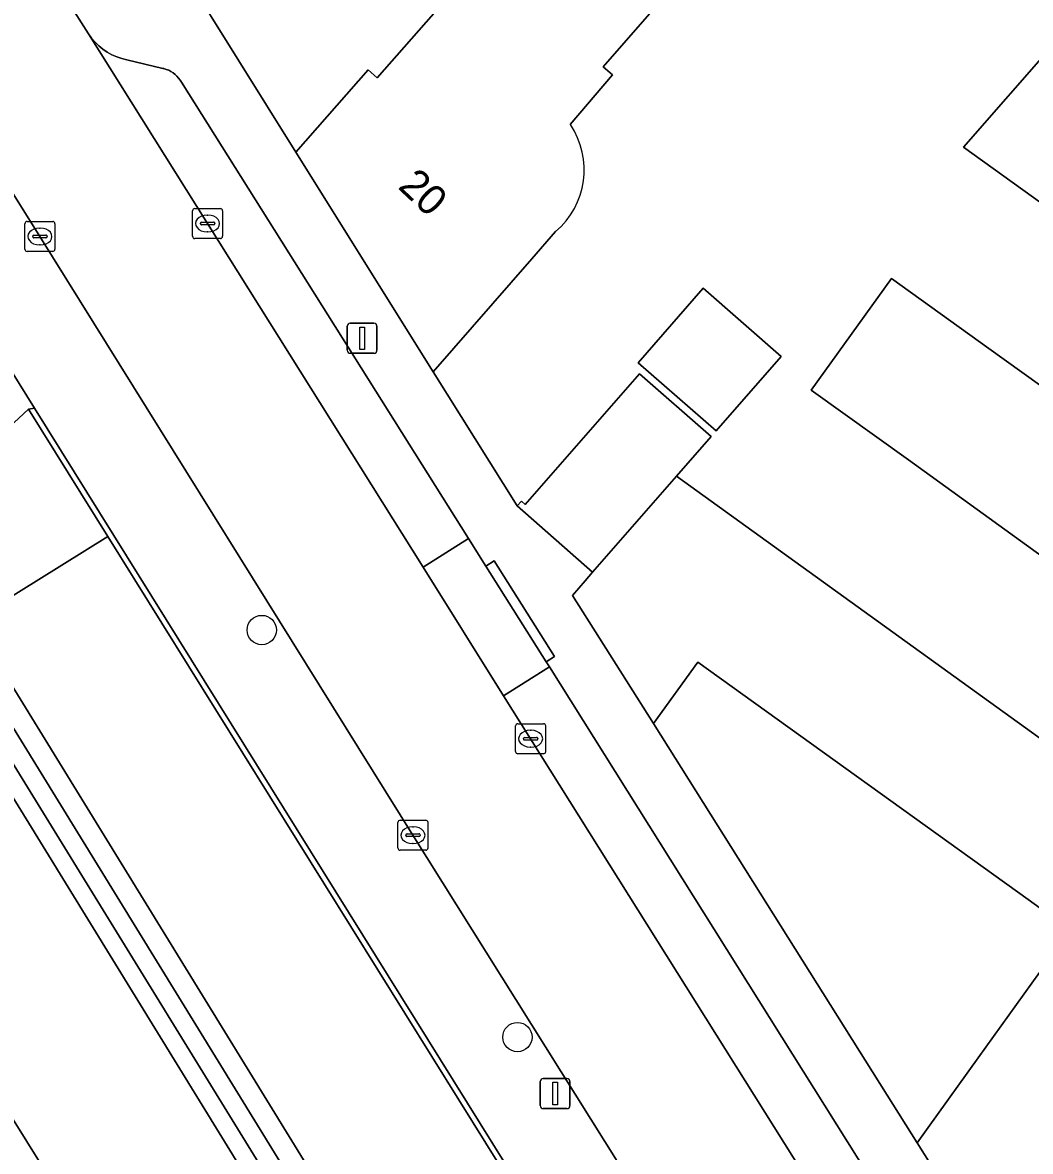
# Model space of a CAD drawing. Extents: x 158835 to 160077, y 386387 to 387778.
# Drawn here: x 159190.19 to 159223.78, y 386814.08 to 386851.69 of the extents above; entities that cross this region are included whole.
import ezdxf

# ---------------------------------------------------------------- set-up
doc = ezdxf.new("R2010")
doc.units = 0
for name, color, linetype in [('IMGEO_Berm_groen', 7, 'Continuous'), ('IMGEO_Boom', 7, 'Continuous'), ('IMGEO_Erf', 7, 'Continuous'), ('IMGEO_Groenvoorziening', 7, 'Continuous'), ('IMGEO_Hek', 7, 'Continuous'), ('IMGEO_Kolk', 7, 'Continuous'), ('IMGEO_Lichtmast', 7, 'Continuous'), ('IMGEO_Muur', 7, 'Continuous'), ('IMGEO_Pand', 7, 'Continuous'), ('IMGEO_Pand_nummerreeks', 7, 'Continuous'), ('IMGEO_Parkeervlak_open', 7, 'Continuous'), ('IMGEO_Rijbaan_lokaal_open', 7, 'Continuous'), ('IMGEO_Voetpad_open', 7, 'Continuous')]:
    doc.layers.add(name, color=color, linetype=linetype)

msp = doc.modelspace()

# ---------------------------------------------------------------- linework, layer by layer
at = {"layer": 'IMGEO_Berm_groen'}
msp.add_lwpolyline([(159223.994, 386777.09), (159221.856, 386775.703), (159220.103, 386774.566), (159215.005, 386774.81), (159181.964, 386827.844)], dxfattribs=at)
at = {"layer": 'IMGEO_Boom'}
for centre in [(159198.164, 386831.453), (159206.683, 386817.892)]:
    msp.add_circle(centre, 0.489, dxfattribs=at)
at = {"layer": 'IMGEO_Erf'}
for points in [[(159185.183, 386833.94), (159185.753, 386834.514), (159190.389, 386838.814), (159190.588, 386838.84), (159187.007, 386844.595), (159153.24, 386898.677)], [(159236.232, 386874.479), (159233.929, 386871.842), (159232.951, 386872.699), (159226.793, 386865.673), (159225.108, 386867.132), (159224.901, 386866.893), (159224.565, 386867.184), (159221.012, 386863.082), (159221.347, 386862.79), (159223.953, 386860.513), (159221.602, 386857.823), (159218.995, 386860.101), (159218.783, 386859.862), (159218.328, 386860.266), (159215.2, 386857.609), (159211.933, 386853.874), (159212.835, 386853.085), (159212.625, 386852.844), (159212.173, 386853.238), (159209.538, 386850.217), (159209.847, 386849.948), (159208.445, 386848.292)], [(159195.496, 386853.474), (159199.299, 386847.378), (159201.704, 386850.117), (159202.005, 386849.853), (159204.298, 386852.464)], [(159232.697, 386839.52), (159221.551, 386847.538), (159224.603, 386851.031)], [(159207.951, 386844.728), (159207.161, 386843.825), (159203.869, 386840.061), (159206.675, 386835.59), (159206.813, 386835.748), (159206.941, 386835.636), (159210.749, 386839.987), (159213.138, 386837.9), (159211.986, 386836.582), (159224.29, 386827.709)], [(159227.178, 386831.724), (159219.709, 386837.119), (159216.473, 386839.444), (159219.15, 386843.17), (159222.395, 386840.838), (159229.812, 386835.509)]]:
    msp.add_lwpolyline(points, dxfattribs=at)
for points in [[(159210.701, 386840.358), (159212.869, 386842.839), (159215.469, 386840.567), (159213.301, 386838.087)], [(159220.003, 386814.372), (159222.039, 386817.202), (159225.103, 386821.462), (159223.697, 386822.473), (159212.696, 386830.387), (159211.221, 386828.336), (159219.008, 386815.955)]]:
    msp.add_lwpolyline(points, close=True, dxfattribs=at)
msp.add_arc((159206.219, 386846.784), 2.689, 310.1097, 34.1075, dxfattribs=at)
at = {"layer": 'IMGEO_Groenvoorziening'}
for points in [[(159193.034, 386834.571), (159190.389, 386838.814), (159185.753, 386834.514), (159185.766, 386834.506), (159186.364, 386834.111), (159186.924, 386833.664), (159187.442, 386833.168), (159187.914, 386832.629), (159188.336, 386832.049), (159188.511, 386831.756)], [(159225.425, 386782.595), (159225.683, 386782.752), (159215.834, 386798.34), (159215.479, 386798.902), (159190.588, 386838.84), (159190.389, 386838.814), (159193.034, 386834.571)]]:
    msp.add_lwpolyline(points, close=True, dxfattribs=at)
for points in [[(159218.557, 386780.384), (159187.115, 386831.471), (159186.695, 386831.975), (159186.232, 386832.44), (159185.729, 386832.862), (159185.191, 386833.237), (159184.621, 386833.563), (159184.024, 386833.836), (159183.406, 386834.055), (159182.77, 386834.218), (159182.122, 386834.323), (159181.467, 386834.37), (159180.811, 386834.358), (159180.159, 386834.288), (159179.515, 386834.16), (159178.886, 386833.975), (159178.275, 386833.734), (159177.689, 386833.44), (159177.131, 386833.094), (159176.606, 386832.7), (159176.118, 386832.261), (159176.092, 386832.235), (159163.306, 386824.305)], [(159163.306, 386824.305), (159176.092, 386832.235), (159176.118, 386832.261), (159176.606, 386832.7), (159177.131, 386833.094), (159177.689, 386833.44), (159178.275, 386833.734), (159178.886, 386833.975), (159179.515, 386834.16), (159180.159, 386834.288), (159180.811, 386834.358), (159181.467, 386834.37), (159182.122, 386834.323), (159182.77, 386834.218), (159183.406, 386834.055), (159184.024, 386833.836), (159184.621, 386833.563), (159185.191, 386833.237), (159185.729, 386832.862), (159186.232, 386832.44), (159186.695, 386831.975), (159187.115, 386831.471), (159218.557, 386780.384)], [(159219.711, 386781.007), (159188.704, 386831.434), (159188.511, 386831.756), (159188.336, 386832.049), (159187.914, 386832.629), (159187.442, 386833.168), (159186.924, 386833.664), (159186.364, 386834.111), (159185.766, 386834.506), (159185.753, 386834.514), (159185.183, 386833.94), (159185.253, 386833.901), (159185.825, 386833.546), (159186.362, 386833.142), (159186.862, 386832.691), (159187.319, 386832.197), (159187.73, 386831.664), (159188.092, 386831.097), (159219.079, 386780.692)], [(159225.425, 386782.595), (159193.034, 386834.571), (159188.511, 386831.756), (159188.704, 386831.434), (159219.711, 386781.007)], [(159219.079, 386780.692), (159188.092, 386831.097), (159187.73, 386831.664), (159187.319, 386832.197), (159186.862, 386832.691), (159186.362, 386833.142), (159185.825, 386833.546), (159185.253, 386833.901), (159185.183, 386833.94)], [(159163.583, 386823.785), (159178.636, 386833.186), (159179.005, 386833.335), (159179.576, 386833.517), (159180.162, 386833.647), (159180.756, 386833.725), (159181.356, 386833.749), (159181.955, 386833.72), (159182.549, 386833.637), (159183.133, 386833.501), (159183.703, 386833.314), (159184.253, 386833.077), (159184.781, 386832.791), (159185.28, 386832.459), (159185.748, 386832.084), (159186.181, 386831.669), (159186.575, 386831.217), (159218.054, 386780.026)], [(159218.054, 386780.026), (159186.575, 386831.217), (159186.181, 386831.669), (159185.748, 386832.084), (159185.28, 386832.459), (159184.781, 386832.791), (159184.253, 386833.077), (159183.703, 386833.314), (159183.133, 386833.501), (159182.549, 386833.637), (159181.955, 386833.72), (159181.356, 386833.749), (159180.756, 386833.725), (159180.162, 386833.647), (159179.576, 386833.517), (159179.005, 386833.335), (159178.636, 386833.186), (159181.964, 386827.844), (159215.005, 386774.81)]]:
    msp.add_lwpolyline(points, dxfattribs=at)
at = {"layer": 'IMGEO_Hek'}
for points in [[(159193.034, 386834.571), (159190.389, 386838.814)], [(159193.034, 386834.571), (159225.425, 386782.595)], [(159181.964, 386827.844), (159215.005, 386774.81), (159220.103, 386774.566), (159221.856, 386775.703)]]:
    msp.add_lwpolyline(points, dxfattribs=at)
at = {"layer": 'IMGEO_Kolk'}
for p, q in [((159195.857, 386844.571), (159195.857, 386845.423)), ((159195.932, 386845.497), (159196.784, 386845.497)), ((159196.345, 386845.277), (159196.37, 386845.277)), ((159196.858, 386845.423), (159196.858, 386844.571)), ((159190.27, 386844.14), (159190.27, 386844.992)), ((159190.345, 386845.066), (159191.197, 386845.066)), ((159190.758, 386844.846), (159190.783, 386844.846)), ((159191.271, 386844.992), (159191.271, 386844.14)), ((159196.116, 386844.991), (159196.116, 386845.003)), ((159196.554, 386844.954), (159196.156, 386844.954)), ((159196.159, 386845.04), (159196.557, 386845.04)), ((159196.6, 386845.003), (159196.6, 386844.991)), ((159190.529, 386844.56), (159190.529, 386844.572)), ((159190.967, 386844.523), (159190.569, 386844.523)), ((159190.572, 386844.609), (159190.97, 386844.609)), ((159191.013, 386844.572), (159191.013, 386844.56)), ((159196.784, 386844.497), (159195.932, 386844.497)), ((159196.368, 386844.717), (159196.343, 386844.717)), ((159191.197, 386844.066), (159190.345, 386844.066)), ((159190.781, 386844.286), (159190.756, 386844.286)), ((159206.622, 386827.406), (159206.622, 386828.258)), ((159206.697, 386828.332), (159207.549, 386828.332)), ((159207.623, 386828.258), (159207.623, 386827.406)), ((159206.924, 386827.875), (159207.322, 386827.875)), ((159207.11, 386828.112), (159207.135, 386828.112)), ((159206.881, 386827.826), (159206.881, 386827.838)), ((159207.319, 386827.789), (159206.921, 386827.789)), ((159207.133, 386827.552), (159207.108, 386827.552)), ((159207.365, 386827.838), (159207.365, 386827.826)), ((159207.549, 386827.332), (159206.697, 386827.332)), ((159202.701, 386824.191), (159202.701, 386825.043)), ((159202.776, 386825.117), (159203.628, 386825.117)), ((159203.189, 386824.897), (159203.214, 386824.897)), ((159203.702, 386825.043), (159203.702, 386824.191)), ((159202.96, 386824.611), (159202.96, 386824.623)), ((159203.398, 386824.574), (159203, 386824.574)), ((159203.003, 386824.66), (159203.401, 386824.66)), ((159203.444, 386824.623), (159203.444, 386824.611)), ((159203.628, 386824.117), (159202.776, 386824.117)), ((159203.212, 386824.337), (159203.187, 386824.337))]:
    msp.add_line(p, q, dxfattribs=at)
for points in [[(159195.857, 386844.571), (159195.857, 386845.423)], [(159195.932, 386845.497), (159196.784, 386845.497)], [(159196.858, 386845.423), (159196.858, 386844.571)], [(159190.27, 386844.14), (159190.27, 386844.992)], [(159190.345, 386845.066), (159191.197, 386845.066)], [(159191.271, 386844.992), (159191.271, 386844.14)], [(159196.784, 386844.497), (159195.932, 386844.497)], [(159191.197, 386844.066), (159190.345, 386844.066)], [(159206.622, 386827.406), (159206.622, 386828.258)], [(159206.697, 386828.332), (159207.549, 386828.332)], [(159207.623, 386828.258), (159207.623, 386827.406)], [(159207.549, 386827.332), (159206.697, 386827.332)], [(159202.701, 386824.191), (159202.701, 386825.043)], [(159202.776, 386825.117), (159203.628, 386825.117)], [(159203.702, 386825.043), (159203.702, 386824.191)], [(159203.628, 386824.117), (159202.776, 386824.117)]]:
    msp.add_lwpolyline(points, dxfattribs=at)
for centre, radius, start, end in [((159195.934, 386845.421), 0.0765, 91.552, 178.448), ((159195.934, 386845.421), 0.0765, 91.552, 178.448), ((159196.782, 386845.421), 0.0765, 1.552, 88.448), ((159196.782, 386845.421), 0.0765, 1.552, 88.448), ((159190.347, 386844.99), 0.0765, 91.552, 178.448), ((159190.347, 386844.99), 0.0765, 91.552, 178.448), ((159191.195, 386844.99), 0.0765, 1.552, 88.448), ((159191.195, 386844.99), 0.0765, 1.552, 88.448), ((159196.156, 386845), 0.0403, 85.8775, 175.7526), ((159196.153, 386844.99), 0.0366, 178.938, 274.7102), ((159196.557, 386844.997), 0.043, 264.8664, 352.4533), ((159196.561, 386845.002), 0.0386, 1.7309, 96.639), ((159190.569, 386844.569), 0.0403, 85.8775, 175.7526), ((159190.566, 386844.559), 0.0366, 178.938, 274.7102), ((159190.97, 386844.566), 0.043, 264.8664, 352.4533), ((159190.974, 386844.571), 0.0386, 1.7309, 96.639), ((159195.934, 386844.573), 0.0765, 181.552, 268.448), ((159195.934, 386844.573), 0.0765, 181.552, 268.448), ((159196.782, 386844.573), 0.0765, 271.552, 358.448), ((159196.782, 386844.573), 0.0765, 271.552, 358.448), ((159190.347, 386844.142), 0.0765, 181.552, 268.448), ((159190.347, 386844.142), 0.0765, 181.552, 268.448), ((159191.195, 386844.142), 0.0765, 271.552, 358.448), ((159191.195, 386844.142), 0.0765, 271.552, 358.448), ((159206.699, 386828.256), 0.0765, 91.552, 178.448), ((159206.699, 386828.256), 0.0765, 91.552, 178.448), ((159207.547, 386828.256), 0.0765, 1.552, 88.448), ((159207.547, 386828.256), 0.0765, 1.552, 88.448), ((159206.921, 386827.835), 0.0403, 85.8775, 175.7526), ((159207.326, 386827.837), 0.0386, 1.7309, 96.639), ((159206.918, 386827.825), 0.0366, 178.938, 274.7102), ((159207.322, 386827.832), 0.043, 264.8664, 352.4533), ((159206.699, 386827.408), 0.0765, 181.552, 268.448), ((159206.699, 386827.408), 0.0765, 181.552, 268.448), ((159207.547, 386827.408), 0.0765, 271.552, 358.448), ((159207.547, 386827.408), 0.0765, 271.552, 358.448), ((159202.778, 386825.041), 0.0765, 91.552, 178.448), ((159202.778, 386825.041), 0.0765, 91.552, 178.448), ((159203.626, 386825.041), 0.0765, 1.552, 88.448), ((159203.626, 386825.041), 0.0765, 1.552, 88.448), ((159203, 386824.62), 0.0403, 85.8775, 175.7526), ((159202.997, 386824.61), 0.0366, 178.938, 274.7102), ((159203.401, 386824.617), 0.043, 264.8664, 352.4533), ((159203.405, 386824.622), 0.0386, 1.7309, 96.639), ((159202.778, 386824.193), 0.0765, 181.552, 268.448), ((159202.778, 386824.193), 0.0765, 181.552, 268.448), ((159203.626, 386824.193), 0.0765, 271.552, 358.448), ((159203.626, 386824.193), 0.0765, 271.552, 358.448)]:
    msp.add_arc(centre, radius, start, end, dxfattribs=at)
for centre, major_axis, ratio, start_param, end_param in [((159196.344, 386844.997), (-0.387, 0.002), 0.722429, 4.712389, 7.853982), ((159196.369, 386844.997), (-0.39, 0.002), 0.717154, 1.570796, 4.712389), ((159190.757, 386844.566), (-0.387, 0.002), 0.722429, 4.712389, 7.853982), ((159190.782, 386844.566), (-0.39, 0.002), 0.717154, 1.570796, 4.712389), ((159207.109, 386827.832), (-0.387, 0.002), 0.722429, 4.712389, 7.853982), ((159207.134, 386827.832), (-0.39, 0.002), 0.717154, 1.570796, 4.712389), ((159203.188, 386824.617), (-0.387, 0.002), 0.722429, 4.712389, 7.853982), ((159203.213, 386824.617), (-0.39, 0.002), 0.717154, 1.570796, 4.712389)]:
    msp.add_ellipse(centre, major_axis=major_axis, ratio=ratio, start_param=start_param, end_param=end_param, dxfattribs=at)
at = {"layer": 'IMGEO_Lichtmast'}
for p, q in [((159201.011, 386840.774), (159201.011, 386841.574)), ((159201.011, 386841.574), (159201.011, 386840.774)), ((159201.111, 386841.674), (159201.901, 386841.674)), ((159201.901, 386841.674), (159201.111, 386841.674)), ((159202.001, 386841.574), (159202.001, 386840.774)), ((159202.001, 386840.774), (159202.001, 386841.574)), ((159201.901, 386840.674), (159201.111, 386840.674)), ((159201.111, 386840.674), (159201.901, 386840.674)), ((159207.442, 386815.609), (159207.442, 386816.409)), ((159207.442, 386816.409), (159207.442, 386815.609)), ((159207.542, 386816.509), (159208.332, 386816.509)), ((159208.332, 386816.509), (159207.542, 386816.509)), ((159208.432, 386816.409), (159208.432, 386815.609)), ((159208.432, 386815.609), (159208.432, 386816.409)), ((159208.332, 386815.509), (159207.542, 386815.509)), ((159207.542, 386815.509), (159208.332, 386815.509))]:
    msp.add_line(p, q, dxfattribs=at)
for points in [[(159201.431, 386841.549), (159201.581, 386841.549), (159201.581, 386840.799), (159201.431, 386840.799), (159201.431, 386841.549)], [(159207.862, 386816.384), (159208.012, 386816.384), (159208.012, 386815.634), (159207.862, 386815.634), (159207.862, 386816.384)]]:
    msp.add_lwpolyline(points, dxfattribs=at)
for centre, start, end in [((159201.111, 386841.574), 90, 180), ((159201.111, 386841.574), 90, 180), ((159201.901, 386841.574), 0, 90), ((159201.901, 386841.574), 360, 90), ((159201.111, 386840.774), 180, 270), ((159201.111, 386840.774), 180, 270), ((159201.901, 386840.774), 270, 0), ((159201.901, 386840.774), 270, 0), ((159207.542, 386816.409), 90, 180), ((159207.542, 386816.409), 90, 180), ((159208.332, 386816.409), 0, 90), ((159208.332, 386816.409), 360, 90), ((159207.542, 386815.609), 180, 270), ((159207.542, 386815.609), 180, 270), ((159208.332, 386815.609), 270, 0), ((159208.332, 386815.609), 270, 0)]:
    msp.add_arc(centre, 0.1, start, end, dxfattribs=at)
at = {"layer": 'IMGEO_Muur'}
for points in [[(159203.869, 386840.061), (159206.675, 386835.59)], [(159211.221, 386828.336), (159219.008, 386815.955)], [(159219.008, 386815.955), (159220.003, 386814.372)]]:
    msp.add_lwpolyline(points, dxfattribs=at)
at = {"layer": 'IMGEO_Pand'}
msp.add_lwpolyline([(159208.445, 386848.292), (159209.847, 386849.948), (159209.538, 386850.217), (159212.173, 386853.238), (159212.625, 386852.844), (159212.835, 386853.085), (159211.933, 386853.874), (159206.795, 386858.322), (159203.978, 386860.782), (159200, 386856.239), (159204.298, 386852.464), (159202.005, 386849.853), (159201.704, 386850.117), (159199.299, 386847.378), (159203.869, 386840.061), (159207.161, 386843.825), (159207.951, 386844.728)], dxfattribs=at)
for points in [[(159238.885, 386840.592), (159238.973, 386840.714), (159235.399, 386843.28), (159227.807, 386848.731), (159225.399, 386850.46), (159224.603, 386851.031), (159221.551, 386847.538), (159232.697, 386839.52), (159229.812, 386835.509), (159233.382, 386832.944), (159233.294, 386832.822), (159239.613, 386828.276), (159239.701, 386828.399), (159239.052, 386828.867), (159241.96, 386832.905), (159242.609, 386832.438), (159245.208, 386836.047)], [(159227.178, 386831.724), (159224.29, 386827.709), (159227.79, 386825.185), (159227.702, 386825.063), (159234.018, 386820.508), (159234.106, 386820.63), (159233.457, 386821.097), (159236.366, 386825.136), (159237.014, 386824.669), (159239.613, 386828.276), (159233.294, 386832.822), (159233.382, 386832.944), (159229.812, 386835.509), (159222.395, 386840.838), (159219.15, 386843.17), (159216.473, 386839.444), (159219.709, 386837.119)], [(159210.701, 386840.358), (159213.301, 386838.087), (159215.469, 386840.567), (159212.869, 386842.839)], [(159213.138, 386837.9), (159210.749, 386839.987), (159206.941, 386835.636), (159206.813, 386835.748), (159206.675, 386835.59), (159209.185, 386833.378), (159211.986, 386836.582)], [(159224.017, 386807.989), (159227.71, 386813.123), (159230.762, 386817.366), (159231.411, 386816.899), (159234.018, 386820.508), (159227.702, 386825.063), (159227.79, 386825.185), (159224.29, 386827.709), (159211.986, 386836.582), (159209.185, 386833.378), (159208.934, 386833.093), (159208.518, 386832.602), (159211.221, 386828.336), (159212.696, 386830.387), (159223.697, 386822.473), (159225.103, 386821.462), (159222.039, 386817.202), (159220.003, 386814.372)]]:
    msp.add_lwpolyline(points, close=True, dxfattribs=at)
msp.add_arc((159206.219, 386846.784), 2.689, 310.1097, 34.1075, dxfattribs=at)
at = {"layer": 'IMGEO_Parkeervlak_open'}
for points in [[(159195.487, 386849.705), (159195.443, 386849.777), (159195.392, 386849.844), (159195.335, 386849.907), (159195.273, 386849.965), (159195.207, 386850.016), (159195.136, 386850.062), (159195.061, 386850.101), (159194.983, 386850.133), (159194.902, 386850.158), (159194.864, 386850.167), (159193.668, 386850.451), (159193.496, 386850.493), (159193.329, 386850.55), (159193.168, 386850.622), (159193.014, 386850.707), (159192.869, 386850.807), (159192.732, 386850.918), (159192.607, 386851.042), (159192.493, 386851.176), (159192.391, 386851.32), (159196.353, 386844.997), (159203.536, 386833.543), (159205.049, 386834.498)], [(159205.625, 386833.582), (159205.049, 386834.498), (159203.536, 386833.543), (159206.22, 386829.263), (159207.748, 386830.227), (159207.641, 386830.397)], [(159207.748, 386830.227), (159206.22, 386829.263), (159207.118, 386827.831), (159217.85, 386810.733), (159222.86, 386802.747), (159222.839, 386802.789), (159222.768, 386802.95), (159222.713, 386803.116), (159222.672, 386803.287), (159222.647, 386803.46), (159222.637, 386803.636), (159222.643, 386803.811), (159222.665, 386803.985), (159222.947, 386805.447), (159222.963, 386805.538), (159222.972, 386805.63), (159222.972, 386805.723), (159222.964, 386805.815), (159222.947, 386805.906), (159222.923, 386805.995), (159222.89, 386806.082), (159222.85, 386806.165), (159222.826, 386806.208)]]:
    msp.add_lwpolyline(points, close=True, dxfattribs=at)
at = {"layer": 'IMGEO_Rijbaan_lokaal_open'}
for points in [[(159217.85, 386810.733), (159207.118, 386827.831), (159206.22, 386829.263), (159203.536, 386833.543), (159196.353, 386844.997), (159192.391, 386851.32), (159191.923, 386852.046), (159186.711, 386860.373), (159183.776, 386865.106), (159178.788, 386873.065), (159173.593, 386881.353)], [(159171.227, 386875.856), (159173.222, 386872.666), (159176.205, 386867.861), (159178.182, 386864.676), (159178.825, 386863.619), (159181.339, 386859.642), (159183.336, 386856.441), (159186.514, 386851.338), (159188.529, 386848.144), (159190.768, 386844.567), (159203.199, 386824.618), (159213.548, 386808.108)]]:
    msp.add_lwpolyline(points, dxfattribs=at)
at = {"layer": 'IMGEO_Voetpad_open'}
for points in [[(159153.24, 386898.677), (159187.007, 386844.595), (159190.588, 386838.84), (159215.479, 386798.902), (159215.834, 386798.34), (159225.683, 386782.752)], [(159224.017, 386807.989), (159220.003, 386814.372), (159219.008, 386815.955), (159211.221, 386828.336), (159208.518, 386832.602), (159208.934, 386833.093), (159209.185, 386833.378), (159206.675, 386835.59), (159203.869, 386840.061), (159199.299, 386847.378), (159195.496, 386853.474), (159195.431, 386853.592), (159193.618, 386856.452), (159192.634, 386858.019), (159189.931, 386862.296), (159181.238, 386876.212)], [(159213.548, 386808.108), (159203.199, 386824.618), (159190.768, 386844.567), (159188.529, 386848.144), (159188.107, 386847.878), (159186.092, 386851.072), (159186.514, 386851.338), (159183.336, 386856.441), (159182.912, 386856.177), (159180.915, 386859.378), (159181.339, 386859.642), (159178.825, 386863.619), (159178.182, 386864.676), (159177.758, 386864.413), (159175.781, 386867.598), (159176.205, 386867.861), (159173.222, 386872.666), (159172.799, 386872.401), (159170.804, 386875.591)], [(159191.923, 386852.046), (159192.391, 386851.32), (159192.493, 386851.176), (159192.607, 386851.042), (159192.732, 386850.918), (159192.869, 386850.807), (159193.014, 386850.707), (159193.168, 386850.622), (159193.329, 386850.55), (159193.496, 386850.493), (159193.668, 386850.451), (159194.864, 386850.167), (159194.902, 386850.158), (159194.983, 386850.133), (159195.061, 386850.101), (159195.136, 386850.062), (159195.207, 386850.016), (159195.273, 386849.965), (159195.335, 386849.907), (159195.392, 386849.844), (159195.443, 386849.777), (159195.487, 386849.705), (159205.049, 386834.498), (159205.625, 386833.582), (159205.903, 386833.758), (159207.918, 386830.572), (159207.641, 386830.397), (159207.748, 386830.227), (159222.826, 386806.208)]]:
    msp.add_lwpolyline(points, dxfattribs=at)
msp.add_lwpolyline([(159205.903, 386833.758), (159205.625, 386833.582), (159207.641, 386830.397), (159207.918, 386830.572)], close=True, dxfattribs=at)

# ---------------------------------------------------------------- texts
at = {"layer": 'IMGEO_Pand_nummerreeks'}
msp.add_text('20', height=1, rotation=316.7401, dxfattribs=at).set_placement((159202.666, 386846.192))

doc.saveas('drawing.dxf')
